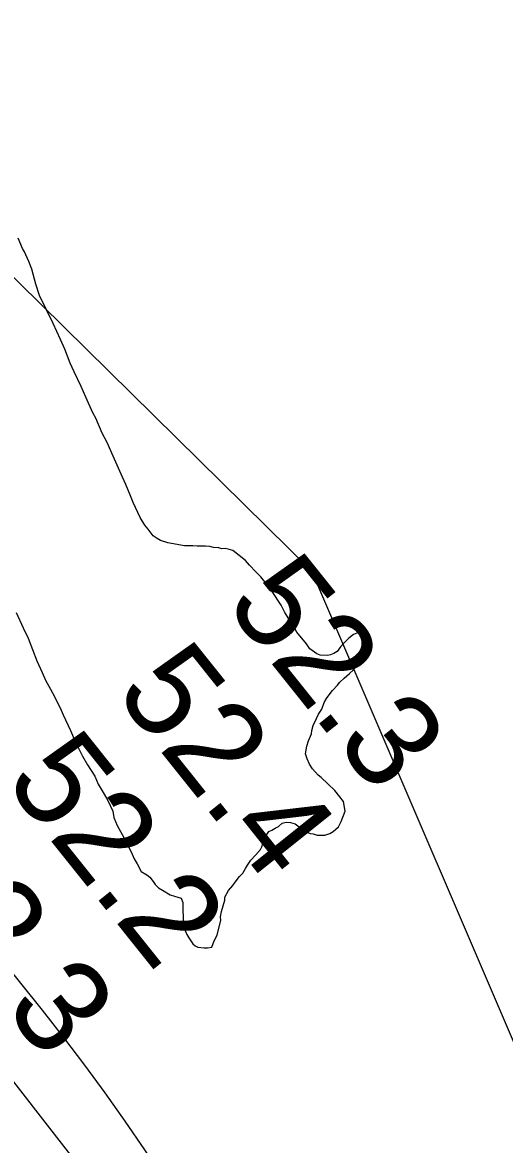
# Model space of a CAD drawing. Extents: x 3192986 to 3230865, y 867483 to 892886.
# Drawn here: x 3221846 to 3222187, y 873292 to 874085 of the extents above; entities that cross this region are included whole.
import ezdxf

# ---------------------------------------------------------------- set-up
doc = ezdxf.new("R2010")
doc.units = 0
for name, color, linetype in [('V-RIVR-RANG', 7, 'Continuous'), ('V-SITE-VEGE', 7, 'Continuous'), ('V-TOPO-MINR', 7, 'Continuous')]:
    doc.layers.add(name, color=color, linetype=linetype)

msp = doc.modelspace()

# ---------------------------------------------------------------- linework, layer by layer
at = {"layer": 'V-SITE-VEGE'}
for p, q in [((3221846.6, 873925.11), (3221843.37, 873932.28)), ((3221848.02, 873922.72), (3221846.6, 873925.11)), ((3221850.91, 873915.87), (3221848.02, 873922.72)), ((3221853.08, 873910.4), (3221850.91, 873915.87)), ((3221856.03, 873899.76), (3221853.08, 873910.4)), ((3221858.58, 873891.88), (3221856.03, 873899.76)), ((3221868.25, 873872.07), (3221858.58, 873891.88)), ((3221873.28, 873860.78), (3221868.25, 873872.07)), ((3221876.51, 873853.95), (3221873.28, 873860.78)), ((3221880.14, 873844.02), (3221876.51, 873853.95)), ((3221883.01, 873837.86), (3221880.14, 873844.02)), ((3221888.02, 873827.61), (3221883.01, 873837.86)), ((3221891.26, 873820.09), (3221888.02, 873827.61)), ((3221896.29, 873808.81), (3221891.26, 873820.09)), ((3221898.43, 873805.05), (3221896.29, 873808.81)), ((3221902.76, 873794.44), (3221898.43, 873805.05)), ((3221906.32, 873787.96), (3221902.76, 873794.44)), ((3221910.64, 873778.39), (3221906.32, 873787.96)), ((3221917.11, 873763.34), (3221910.64, 873778.39)), ((3221919.62, 873758.21), (3221917.11, 873763.34)), ((3221922.87, 873750.34), (3221919.62, 873758.21)), ((3221924.68, 873745.55), (3221922.87, 873750.34)), ((3221929.7, 873734.95), (3221924.68, 873745.55)), ((3221932.9, 873729.5), (3221929.7, 873734.95)), ((3221935.36, 873726.78), (3221932.9, 873729.5)), ((3221938.89, 873722.02), (3221935.36, 873726.78)), ((3221941.69, 873720.01), (3221938.89, 873722.02)), ((3221944.13, 873718.67), (3221941.69, 873720.01)), ((3221949.33, 873717.04), (3221944.13, 873718.67)), ((3221961.09, 873714.84), (3221949.33, 873717.04)), ((3221966.95, 873714.95), (3221961.09, 873714.84)), ((3221970.05, 873714.66), (3221966.95, 873714.95)), ((3221975.91, 873714.77), (3221970.05, 873714.66)), ((3221979.02, 873714.48), (3221975.91, 873714.77)), ((3221981.44, 873713.83), (3221979.02, 873714.48)), ((3221985.24, 873713.56), (3221981.44, 873713.83)), ((3221987.32, 873712.91), (3221985.24, 873713.56)), ((3221989.73, 873712.95), (3221987.32, 873712.91)), ((3221991.81, 873712.64), (3221989.73, 873712.95)), ((3221995.27, 873711.67), (3221991.81, 873712.64)), ((3222004.02, 873704.59), (3221995.27, 873711.67)), ((3222006.84, 873701.2), (3222004.02, 873704.59)), ((3222011.41, 873696.46), (3222006.84, 873701.2)), ((3222014.91, 873693.07), (3222011.41, 873696.46)), ((3222019.85, 873686.96), (3222014.91, 873693.07)), ((3222023.04, 873682.54), (3222019.85, 873686.96)), ((3222029.41, 873673), (3222023.04, 873682.54)), ((3222031.92, 873667.87), (3222029.41, 873673)), ((3221841.98, 873667.86), (3221847.01, 873656.92)), ((3222035.83, 873661.4), (3222031.92, 873667.87)), ((3222037.6, 873659.01), (3222035.83, 873661.4)), ((3221847.01, 873656.92), (3221850.58, 873649.75)), ((3222040.45, 873653.9), (3222037.6, 873659.01)), ((3222047.15, 873645.74), (3222040.45, 873653.9)), ((3222082.86, 873653.29), (3222080.47, 873652.21)), ((3222085.27, 873653.33), (3222082.86, 873653.29)), ((3222087.03, 873651.64), (3222085.27, 873653.33)), ((3221850.58, 873649.75), (3221856.74, 873633.66)), ((3222049.63, 873642), (3222047.15, 873645.74)), ((3222073.68, 873646.23), (3222071.32, 873643.43)), ((3222077.06, 873649.74), (3222073.68, 873646.23)), ((3222080.47, 873652.21), (3222077.06, 873649.74)), ((3222088.46, 873648.57), (3222087.03, 873651.64)), ((3222087.88, 873642.7), (3222088.52, 873645.12)), ((3222088.52, 873645.12), (3222088.46, 873648.57)), ((3222054.52, 873638.64), (3222049.63, 873642)), ((3222056.95, 873637.65), (3222054.52, 873638.64)), ((3222062.12, 873637.4), (3222056.95, 873637.65)), ((3222064.18, 873637.78), (3222062.12, 873637.4)), ((3222066.57, 873638.86), (3222064.18, 873637.78)), ((3222068.96, 873640.28), (3222066.57, 873638.86)), ((3222071.32, 873643.43), (3222068.96, 873640.28)), ((3222085.62, 873634.03), (3222087.29, 873637.17)), ((3222087.29, 873637.17), (3222087.88, 873642.7)), ((3221856.74, 873633.66), (3221860.34, 873625.45)), ((3222080.57, 873627.39), (3222085.62, 873634.03)), ((3221860.34, 873625.45), (3221862.85, 873619.98)), ((3222070.74, 873618.6), (3222073.79, 873621.41)), ((3222073.79, 873621.41), (3222077.52, 873624.58)), ((3222077.52, 873624.58), (3222080.57, 873627.39)), ((3221862.85, 873619.98), (3221866.41, 873613.5)), ((3221866.41, 873613.5), (3221869.27, 873608.03)), ((3222063.32, 873609.5), (3222065.67, 873612.65)), ((3222065.67, 873612.65), (3222069.05, 873616.5)), ((3222069.05, 873616.5), (3222070.74, 873618.6)), ((3221869.27, 873608.03), (3221873.92, 873598.81)), ((3222059.62, 873604.26), (3222061.3, 873607.05)), ((3222061.3, 873607.05), (3222063.32, 873609.5)), ((3221873.92, 873598.81), (3221875.36, 873595.39)), ((3222055.64, 873595.92), (3222057.99, 873599.41)), ((3222057.99, 873599.41), (3222059.62, 873604.26)), ((3221875.36, 873595.39), (3221880.38, 873584.45)), ((3222051.99, 873587.92), (3222054.32, 873592.79)), ((3222054.32, 873592.79), (3222055.64, 873595.92)), ((3221880.38, 873584.45), (3221883.63, 873576.58)), ((3222048.74, 873577.17), (3222050.72, 873582.04)), ((3222050.72, 873582.04), (3222051.02, 873584.46)), ((3222051.02, 873584.46), (3222051.99, 873587.92)), ((3221883.63, 873576.58), (3221888.99, 873566.34)), ((3222046.5, 873567.83), (3222047.43, 873573.36)), ((3222047.43, 873573.36), (3222048.74, 873577.17)), ((3221888.99, 873566.34), (3221892.55, 873560.2)), ((3222047.59, 873564.4), (3222046.5, 873567.83)), ((3221892.55, 873560.2), (3221897.52, 873552.01)), ((3222049.38, 873560.64), (3222047.59, 873564.4)), ((3222051.52, 873557.23), (3222049.38, 873560.64)), ((3222055.39, 873552.82), (3222051.52, 873557.23)), ((3221897.52, 873552.01), (3221900.04, 873546.54)), ((3222057.49, 873551.14), (3222055.39, 873552.82)), ((3222062.39, 873546.74), (3222057.49, 873551.14)), ((3221900.04, 873546.54), (3221904.3, 873539.38)), ((3222067.31, 873542.01), (3222062.39, 873546.74)), ((3222070.83, 873537.59), (3222067.31, 873542.01)), ((3221904.3, 873539.38), (3221906.8, 873534.95)), ((3221906.8, 873534.95), (3221910.38, 873527.43)), ((3222073.31, 873534.19), (3222070.83, 873537.59)), ((3222074.47, 873527.32), (3222073.31, 873534.19)), ((3221910.38, 873527.43), (3221911.15, 873522.96)), ((3222071.84, 873520.03), (3222074.47, 873527.32)), ((3221911.15, 873522.96), (3221913.33, 873517.14)), ((3222027.44, 873516.46), (3222030.15, 873518.92)), ((3222030.15, 873518.92), (3222032.9, 873519.67)), ((3222032.9, 873519.67), (3222036, 873519.38)), ((3222036, 873519.38), (3222039.13, 873518.4)), ((3222039.13, 873518.4), (3222041.22, 873517.06)), ((3222069.84, 873516.2), (3222071.84, 873520.03)), ((3221913.33, 873517.14), (3221919.38, 873506.56)), ((3222018.26, 873509.4), (3222020.61, 873512.89)), ((3222020.61, 873512.89), (3222022.66, 873513.96)), ((3222022.66, 873513.96), (3222025.05, 873515.38)), ((3222025.05, 873515.38), (3222027.44, 873516.46)), ((3222041.22, 873517.06), (3222044.37, 873514.36)), ((3222044.37, 873514.36), (3222046.11, 873513.35)), ((3222046.11, 873513.35), (3222049.93, 873511.7)), ((3222049.93, 873511.7), (3222052.01, 873511.39)), ((3222052.01, 873511.39), (3222054.78, 873510.41)), ((3222054.78, 873510.41), (3222060.3, 873510.51)), ((3222060.3, 873510.51), (3222063.72, 873511.61)), ((3222063.72, 873511.61), (3222066.11, 873513.03)), ((3222066.11, 873513.03), (3222069.84, 873516.2)), ((3221919.38, 873506.56), (3221924.03, 873497)), ((3222014.63, 873500.37), (3222015.63, 873502.11)), ((3222015.63, 873502.11), (3222016.28, 873504.54)), ((3222016.28, 873504.54), (3222018.26, 873509.4)), ((3221924.03, 873497), (3221925.48, 873493.58)), ((3222007.88, 873492.67), (3222011.26, 873496.17)), ((3222011.26, 873496.17), (3222014.63, 873500.37)), ((3221925.48, 873493.58), (3221927.61, 873490.17)), ((3221927.61, 873490.17), (3221930.46, 873484.7)), ((3222002.18, 873483.6), (3222004.19, 873486.74)), ((3222004.19, 873486.74), (3222005.53, 873489.18)), ((3222005.53, 873489.18), (3222007.88, 873492.67)), ((3221930.46, 873484.7), (3221934.3, 873482.36)), ((3221934.3, 873482.36), (3221936.39, 873480.68)), ((3221936.39, 873480.68), (3221938.87, 873477.62)), ((3221996.78, 873477.29), (3221999.82, 873481.14)), ((3221999.82, 873481.14), (3222002.18, 873483.6)), ((3221938.87, 873477.62), (3221940.28, 873475.58)), ((3221940.28, 873475.58), (3221942.74, 873473.21)), ((3221942.74, 873473.21), (3221945.53, 873471.54)), ((3221945.53, 873471.54), (3221950.76, 873468.18)), ((3221989.4, 873466.48), (3221992.06, 873471.35)), ((3221992.06, 873471.35), (3221995.1, 873474.85)), ((3221995.1, 873474.85), (3221996.78, 873477.29)), ((3221950.76, 873468.18), (3221953.88, 873467.21)), ((3221953.88, 873467.21), (3221958.73, 873465.92)), ((3221958.73, 873465.92), (3221959.82, 873462.83)), ((3221959.82, 873462.83), (3221960.11, 873446.98)), ((3221987.17, 873456.44), (3221989.43, 873464.41)), ((3221989.43, 873464.41), (3221989.4, 873466.48)), ((3221986.55, 873452.63), (3221987.17, 873456.44)), ((3221960.11, 873446.98), (3221960.84, 873444.58)), ((3221984.02, 873439.83), (3221986.59, 873450.22)), ((3221986.59, 873450.22), (3221986.55, 873452.63)), ((3221960.84, 873444.58), (3221962.64, 873440.13)), ((3221962.64, 873440.13), (3221964.07, 873437.75)), ((3221982.03, 873435.66), (3221984.02, 873439.83)), ((3221964.07, 873437.75), (3221966.9, 873433.66)), ((3221966.9, 873433.66), (3221968.65, 873432.31)), ((3221968.65, 873432.31), (3221970.39, 873431.31)), ((3221970.39, 873431.31), (3221974.88, 873430.7)), ((3221974.88, 873430.7), (3221977.29, 873430.75)), ((3221977.29, 873430.75), (3221980.39, 873431.15)), ((3221980.39, 873431.15), (3221982.03, 873435.66))]:
    msp.add_line(p, q, dxfattribs=at)
at = {"layer": 'V-TOPO-MINR'}
for points in [[(3222184.84, 872873.61), (3222157.85, 872912.84), (3222090.76, 873007.55), (3222021.75, 873100.86), (3221951.45, 873193.25), (3221833.82, 873344.63), (3221821.26, 873360.54), (3221808.55, 873376.32), (3221795.61, 873391.91), (3221782.51, 873407.37), (3221260.49, 874014.29), (3221243.05, 874034.13), (3221225.32, 874053.71), (3221207.18, 874072.91), (3221188.75, 874091.84), (3221169.97, 874110.43), (3221151, 874128.82), (3221131.74, 874146.91), (3221112.3, 874164.8), (3220521.1, 874700.2)], [(3221213.47, 874509.28), (3221381.58, 874356.29), (3221385.83, 874352.35), (3221390.02, 874348.35), (3221394.12, 874344.26), (3221398.17, 874340.12), (3222050.74, 873697.27), (3222404.12, 872873.2)], [(3222213.29, 872873.56), (3221933.07, 873288.08), (3221919.16, 873308.24), (3221905, 873328.21), (3221890.46, 873347.9), (3221875.65, 873367.41), (3221860.55, 873386.69), (3221845.3, 873405.84), (3221829.82, 873424.82), (3221814.2, 873443.68), (3221786.68, 873476.5), (3221757.08, 873511.58), (3221727.34, 873546.54), (3221697.37, 873581.31), (3221667.27, 873615.96), (3221213.55, 874134.84)]]:
    msp.add_lwpolyline(points, dxfattribs=at)

# ---------------------------------------------------------------- texts
at = {"layer": 'V-RIVR-RANG'}
for s, p in [('52.3', (3221988.88, 873673.59)), ('52.4', (3221910.92, 873610.96)), ('52.2', (3221832.97, 873548.32)), ('52.3', (3221755.01, 873485.68))]:
    msp.add_text(s, height=67, rotation=308.63833, dxfattribs=at).set_placement(p)

doc.saveas('drawing.dxf')
